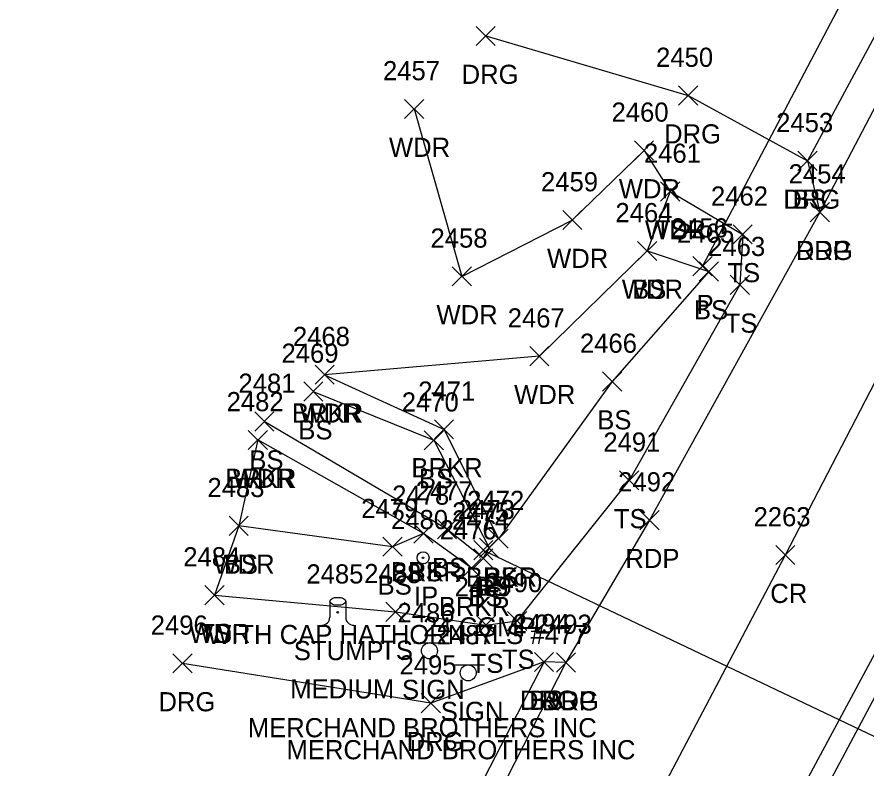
# Model space of a CAD drawing. Extents: x 1678863 to 1683592, y 407783 to 418211.
# Drawn here: x 1680682.6 to 1680771.2, y 415832.2 to 415910.6 of the extents above; entities that cross this region are included whole.
import ezdxf

# ---------------------------------------------------------------- set-up
doc = ezdxf.new("R2010")
doc.units = 0
for name, color, linetype in [('D_A', 7, 'Continuous'), ('D_C', 7, 'Continuous'), ('D_I', 7, 'Continuous'), ('D_TIC', 7, 'Continuous'), ('DCP', 7, 'Continuous'), ('L_A', 7, 'Continuous'), ('L_C', 7, 'Continuous'), ('L_I', 7, 'Continuous'), ('L_TIC', 7, 'Continuous'), ('LAWA', 7, 'Continuous'), ('LAWE', 7, 'Continuous'), ('LELB', 7, 'Continuous'), ('LTS', 7, 'Continuous'), ('M_A', 7, 'Continuous'), ('M_C', 7, 'Continuous'), ('M_I', 7, 'Continuous'), ('MPIR', 7, 'Continuous'), ('P_A', 7, 'Continuous'), ('P_I', 7, 'Continuous'), ('P_TIC', 7, 'Continuous'), ('PET', 7, 'Continuous'), ('PRC', 7, 'Continuous'), ('R_A', 7, 'Continuous'), ('R_I', 7, 'Continuous'), ('R_TIC', 7, 'Continuous'), ('RDG', 7, 'Continuous'), ('S_A', 7, 'Continuous'), ('S_C', 7, 'Continuous'), ('S_I', 7, 'Continuous'), ('SSGN', 7, 'Continuous')]:
    doc.layers.add(name, color=color, linetype=linetype)

msp = doc.modelspace()

# ---------------------------------------------------------------- linework, layer by layer
at = {"layer": 'D_TIC'}
for points in [[(1680753.113, 415883.555), (1680755.113, 415885.555)], [(1680755.113, 415883.555), (1680753.113, 415885.555)], [(1680730.24, 415853.905), (1680732.24, 415855.905)], [(1680732.24, 415853.905), (1680730.24, 415855.905)]]:
    msp.add_lwpolyline(points, dxfattribs=at)
at = {"layer": 'DCP'}
for points in [[(1680791.714, 415956.044), (1680754.113, 415884.555)], [(1680731.24, 415854.905), (1680778.542, 415832.381)]]:
    msp.add_lwpolyline(points, dxfattribs=at)
at = {"layer": 'L_TIC'}
for points in [[(1680723.031, 415899.963), (1680725.031, 415901.963)], [(1680725.031, 415899.963), (1680723.031, 415901.963)], [(1680747.009, 415895.638), (1680749.009, 415897.638)], [(1680749.009, 415895.638), (1680747.009, 415897.638)], [(1680764.05, 415894.549), (1680766.05, 415896.549)], [(1680766.05, 415894.549), (1680764.05, 415896.549)], [(1680749.733, 415891.351), (1680751.733, 415893.351)], [(1680751.733, 415891.351), (1680749.733, 415893.351)], [(1680749.733, 415891.351), (1680751.733, 415893.351)], [(1680751.733, 415891.351), (1680749.733, 415893.351)], [(1680739.525, 415888.37), (1680741.525, 415890.37)], [(1680741.525, 415888.37), (1680739.525, 415890.37)], [(1680757.295, 415886.879), (1680759.295, 415888.879)], [(1680759.295, 415886.879), (1680757.295, 415888.879)], [(1680747.326, 415885.148), (1680749.326, 415887.148)], [(1680749.326, 415885.148), (1680747.326, 415887.148)], [(1680747.326, 415885.148), (1680749.326, 415887.148)], [(1680749.326, 415885.148), (1680747.326, 415887.148)], [(1680753.77, 415883.005), (1680755.77, 415885.005)], [(1680755.77, 415883.005), (1680753.77, 415885.005)], [(1680727.991, 415882.49), (1680729.991, 415884.49)], [(1680729.991, 415882.49), (1680727.991, 415884.49)], [(1680757.005, 415881.614), (1680759.005, 415883.614)], [(1680759.005, 415881.614), (1680757.005, 415883.614)], [(1680736.089, 415874.155), (1680738.089, 415876.155)], [(1680738.089, 415874.155), (1680736.089, 415876.155)], [(1680713.682, 415872.222), (1680715.682, 415874.222)], [(1680715.682, 415872.222), (1680713.682, 415874.222)], [(1680713.682, 415872.222), (1680715.682, 415874.222)], [(1680715.682, 415872.222), (1680713.682, 415874.222)], [(1680743.681, 415871.517), (1680745.681, 415873.517)], [(1680745.681, 415871.517), (1680743.681, 415873.517)], [(1680712.5, 415870.475), (1680714.5, 415872.475)], [(1680714.5, 415870.475), (1680712.5, 415872.475)], [(1680707.388, 415867.34), (1680709.388, 415869.34)], [(1680709.388, 415867.34), (1680707.388, 415869.34)], [(1680726.143, 415866.522), (1680728.143, 415868.522)], [(1680728.143, 415866.522), (1680726.143, 415868.522)], [(1680706.72, 415865.418), (1680708.72, 415867.418)], [(1680708.72, 415865.418), (1680706.72, 415867.418)], [(1680706.72, 415865.418), (1680708.72, 415867.418)], [(1680708.72, 415865.418), (1680706.72, 415867.418)], [(1680725.074, 415865.382), (1680727.074, 415867.382)], [(1680727.074, 415865.382), (1680725.074, 415867.382)], [(1680745.453, 415861.2), (1680747.453, 415863.2)], [(1680747.453, 415861.2), (1680745.453, 415863.2)], [(1680745.453, 415861.2), (1680747.453, 415863.2)], [(1680747.453, 415861.2), (1680745.453, 415863.2)], [(1680704.719, 415856.451), (1680706.719, 415858.451)], [(1680706.719, 415856.451), (1680704.719, 415858.451)], [(1680704.719, 415856.451), (1680706.719, 415858.451)], [(1680706.719, 415856.451), (1680704.719, 415858.451)], [(1680723.992, 415855.66), (1680725.992, 415857.66)], [(1680725.992, 415855.66), (1680723.992, 415857.66)], [(1680723.992, 415855.66), (1680725.992, 415857.66)], [(1680725.992, 415855.66), (1680723.992, 415857.66)], [(1680726.448, 415856.11), (1680728.448, 415858.11)], [(1680728.448, 415856.11), (1680726.448, 415858.11)], [(1680731.819, 415855.11), (1680733.819, 415857.11)], [(1680733.819, 415855.11), (1680731.819, 415857.11)], [(1680731.819, 415855.11), (1680733.819, 415857.11)], [(1680733.819, 415855.11), (1680731.819, 415857.11)], [(1680720.77, 415854.27), (1680722.77, 415856.27)], [(1680722.77, 415854.27), (1680720.77, 415856.27)], [(1680730.834, 415854.152), (1680732.834, 415856.152)], [(1680732.834, 415854.152), (1680730.834, 415856.152)], [(1680730.24, 415853.066), (1680732.24, 415855.066)], [(1680732.24, 415853.066), (1680730.24, 415855.066)], [(1680729.001, 415852.039), (1680731.001, 415854.039)], [(1680731.001, 415852.039), (1680729.001, 415854.039)], [(1680702.197, 415849.218), (1680704.197, 415851.218)], [(1680704.197, 415849.218), (1680702.197, 415851.218)], [(1680702.197, 415849.218), (1680704.197, 415851.218)], [(1680704.197, 415849.218), (1680702.197, 415851.218)], [(1680721.072, 415847.471), (1680723.072, 415849.471)], [(1680723.072, 415847.471), (1680721.072, 415849.471)], [(1680730.515, 415846.099), (1680732.515, 415848.099)], [(1680732.515, 415846.099), (1680730.515, 415848.099)], [(1680733.776, 415846.526), (1680735.776, 415848.526)], [(1680735.776, 415846.526), (1680733.776, 415848.526)], [(1680736.574, 415842.245), (1680738.574, 415844.245)], [(1680738.574, 415842.245), (1680736.574, 415844.245)]]:
    msp.add_lwpolyline(points, dxfattribs=at)
at = {"layer": 'LAWA'}
for points in [[(1680724.031, 415900.963), (1680728.991, 415883.49), (1680740.525, 415889.37), (1680748.009, 415896.638), (1680750.733, 415892.351), (1680748.326, 415886.148), (1680737.089, 415875.155), (1680714.682, 415873.222)], [(1680707.72, 415866.418), (1680705.719, 415857.451), (1680703.197, 415850.218)]]:
    msp.add_lwpolyline(points, dxfattribs=at)
at = {"layer": 'LAWE'}
for points in [[(1680714.682, 415873.222), (1680727.143, 415867.522), (1680732.819, 415856.11)], [(1680730.001, 415853.039), (1680724.992, 415856.66), (1680707.72, 415866.418)]]:
    msp.add_lwpolyline(points, dxfattribs=at)
at = {"layer": 'LELB'}
for points in [[(1681038.028, 416377.841), (1681018.749, 416331.614), (1681001.828, 416290.791), (1680984.436, 416253.744), (1680966.98, 416214.938), (1680950.182, 416176.933), (1680939.74, 416156.545), (1680931.743, 416141.556), (1680922.876, 416125.66), (1680904.836, 416089.792), (1680882.52, 416047.723), (1680856.468, 415999.192), (1680833.953, 415957.085), (1680817.582, 415925.775), (1680807.173, 415890.215), (1680788.233, 415868.015), (1680776.062, 415847.053), (1680760.46, 415817.804), (1680755.706, 415808.248), (1680735.62, 415773.097), (1680716.449, 415735.153), (1680696.338, 415699.121)], [(1680786.02, 415934.537), (1680765.05, 415895.549)], [(1680750.733, 415892.351), (1680758.295, 415887.879), (1680758.005, 415882.614), (1680746.453, 415862.2)], [(1680748.326, 415886.148), (1680754.77, 415884.005), (1680744.681, 415872.517), (1680732.819, 415856.11)], [(1680713.5, 415871.475), (1680726.074, 415866.382), (1680731.834, 415855.152), (1680731.24, 415854.066), (1680727.448, 415857.11), (1680708.388, 415868.34)], [(1680703.197, 415850.218), (1680722.072, 415848.471), (1680731.515, 415847.099), (1680734.776, 415847.526), (1680746.453, 415862.2)], [(1680724.992, 415856.66), (1680721.77, 415855.27), (1680705.719, 415857.451)], [(1680737.574, 415843.245), (1680719.476, 415808.116), (1680702.88, 415774.59), (1680685.973, 415744.851), (1680671.04, 415719.603), (1680644.985, 415731.269)]]:
    msp.add_lwpolyline(points, dxfattribs=at)
at = {"layer": 'LTS'}
for p, q in [((1680715.214, 415849.571), (1680715.214, 415847.904)), ((1680716.881, 415849.404), (1680716.881, 415849.571)), ((1680716.881, 415849.571), (1680716.881, 415847.904)), ((1680716.048, 415848.429), (1680716.048, 415848.429)), ((1680716.048, 415848.429), (1680716.048, 415848.429)), ((1680716.048, 415848.404), (1680716.048, 415848.404))]:
    msp.add_line(p, q, dxfattribs=at)
msp.add_circle((1680716.048, 415848.429), 0.0833, dxfattribs=at)
for centre, start, end in [((1680714.381, 415847.904), 270, 360), ((1680717.714, 415847.904), 180, 270)]:
    msp.add_arc(centre, 0.833, start, end, dxfattribs=at)
msp.add_ellipse((1680716.048, 415849.571), major_axis=(-0.833, 0), ratio=0.5, dxfattribs=at)
at = {"layer": 'MPIR'}
for radius in [0.625, 0.0833]:
    msp.add_circle((1680724.957, 415854.11), radius, dxfattribs=at)
at = {"layer": 'P_TIC'}
for points in [[(1680765.351, 415889.197), (1680767.351, 415891.197)], [(1680767.351, 415889.197), (1680765.351, 415891.197)], [(1680747.569, 415857.048), (1680749.569, 415859.048)], [(1680749.569, 415857.048), (1680747.569, 415859.048)], [(1680761.737, 415853.402), (1680763.737, 415855.402)], [(1680763.737, 415853.402), (1680761.737, 415855.402)], [(1680738.86, 415842.183), (1680740.86, 415844.183)], [(1680740.86, 415842.183), (1680738.86, 415844.183)]]:
    msp.add_lwpolyline(points, dxfattribs=at)
at = {"layer": 'PET'}
for points in [[(1681035.735, 416378.532), (1681017.062, 416332.678), (1680999.27, 416291.416), (1680982.689, 416254.142), (1680964.824, 416215.737), (1680947.348, 416177.779), (1680937.484, 416157.885), (1680921.556, 416126.429), (1680903.284, 416091.068), (1680880.843, 416048.454), (1680855.061, 415999.873), (1680831.971, 415957.257), (1680815.388, 415926.606), (1680795.99, 415889.859), (1680774.337, 415848.34), (1680753.452, 415809.453), (1680734.449, 415773.685), (1680714.618, 415736.113), (1680695.558, 415699.429)], [(1680996.009, 416353.708), (1680982.81, 416321.51), (1680971.476, 416295.92), (1680952.699, 416253.887), (1680926.82, 416197.74), (1680911.806, 416166.238), (1680904.741, 416153.708), (1680897.853, 416138.556), (1680882.543, 416108.428), (1680868.495, 416082.164), (1680848.805, 416046.269), (1680837.325, 416025.635), (1680820.87, 415993.998), (1680802.929, 415960.8), (1680794.927, 415945.376), (1680788.346, 415932.196), (1680766.351, 415890.197), (1680748.569, 415858.048), (1680739.86, 415843.183), (1680719.499, 415803.289), (1680704.335, 415773.881), (1680688.05, 415743.551), (1680674.8, 415719.505), (1680654.864, 415682.787)]]:
    msp.add_lwpolyline(points, dxfattribs=at)
at = {"layer": 'PRC'}
msp.add_lwpolyline([(1681023.421, 416383.548), (1681004.955, 416337.973), (1680986.609, 416296.092), (1680970.955, 416259.77), (1680953.86, 416221.87), (1680935.465, 416183), (1680925.479, 416164.551), (1680910.269, 416132.659), (1680891.395, 416096.45), (1680869.682, 416055.771), (1680842.557, 416004.51), (1680820.257, 415963.673), (1680803.622, 415931.186), (1680784.301, 415896.018), (1680762.737, 415854.402), (1680741.722, 415814.49), (1680722.602, 415778.992), (1680702.407, 415740.813), (1680684.221, 415706.228), (1680664.503, 415668.421)], dxfattribs=at)
at = {"layer": 'R_TIC'}
for points in [[(1680730.487, 415907.582), (1680732.487, 415909.582)], [(1680732.487, 415907.582), (1680730.487, 415909.582)], [(1680751.607, 415901.363), (1680753.607, 415903.363)], [(1680753.607, 415901.363), (1680751.607, 415903.363)], [(1680764.05, 415894.549), (1680766.05, 415896.549)], [(1680766.05, 415894.549), (1680764.05, 415896.549)], [(1680765.351, 415889.197), (1680767.351, 415891.197)], [(1680767.351, 415889.197), (1680765.351, 415891.197)], [(1680736.574, 415842.245), (1680738.574, 415844.245)], [(1680738.574, 415842.245), (1680736.574, 415844.245)], [(1680698.856, 415842.094), (1680700.856, 415844.094)], [(1680700.856, 415842.094), (1680698.856, 415844.094)], [(1680738.86, 415842.183), (1680740.86, 415844.183)], [(1680740.86, 415842.183), (1680738.86, 415844.183)], [(1680724.758, 415837.936), (1680726.758, 415839.936)], [(1680726.758, 415837.936), (1680724.758, 415839.936)]]:
    msp.add_lwpolyline(points, dxfattribs=at)
at = {"layer": 'RDG'}
for points in [[(1680731.487, 415908.582), (1680752.607, 415902.363), (1680765.05, 415895.549), (1680766.351, 415890.197)], [(1680739.86, 415843.183), (1680737.574, 415843.245), (1680725.758, 415838.936), (1680699.856, 415843.094)]]:
    msp.add_lwpolyline(points, dxfattribs=at)
at = {"layer": 'SSGN'}
for p, q in [((1680723.975, 415845.234), (1680727.309, 415845.234)), ((1680725.622, 415844.401), (1680725.622, 415844.401)), ((1680728.014, 415842.939), (1680731.347, 415842.939)), ((1680729.66, 415842.106), (1680729.66, 415842.106))]:
    msp.add_line(p, q, dxfattribs=at)
for centre in [(1680725.622, 415844.401), (1680729.66, 415842.106)]:
    msp.add_circle(centre, 0.833, dxfattribs=at)

# ---------------------------------------------------------------- texts
at = {"layer": 'D_A'}
for p in [(1680753.491, 415879.555), (1680730.618, 415849.905)]:
    msp.add_text('P', height=2, dxfattribs=at).set_placement(p)
at = {"layer": 'D_C'}
msp.add_text('24 CGMP', height=2, dxfattribs=at).set_placement((1680724.964, 415845.905))
at = {"layer": 'D_I'}
for s, p in [('2456', (1680750.798, 415887.555)), ('2475', (1680727.98, 415857.905))]:
    msp.add_text(s, height=2, dxfattribs=at).set_placement(p)
at = {"layer": 'L_A'}
for s, p in [('WDR', (1680721.393, 415895.963)), ('WDR', (1680745.372, 415891.638)), ('BS', (1680763.491, 415890.549)), ('TS', (1680749.142, 415887.351)), ('WDR', (1680748.095, 415887.351)), ('WDR', (1680737.887, 415884.37)), ('TS', (1680756.704, 415882.879)), ('BS', (1680746.767, 415881.148)), ('WDR', (1680745.688, 415881.148)), ('BS', (1680753.211, 415879.005)), ('WDR', (1680726.353, 415878.49)), ('TS', (1680756.415, 415877.614)), ('WDR', (1680734.451, 415870.155)), ('BRKR', (1680711.272, 415868.222)), ('WDR', (1680712.044, 415868.222)), ('BS', (1680743.122, 415867.517)), ('BS', (1680711.941, 415866.475)), ('BS', (1680706.829, 415863.34)), ('BRKR', (1680723.734, 415862.522)), ('BRKR', (1680704.31, 415861.418)), ('WDR', (1680705.082, 415861.418)), ('BS', (1680724.515, 415861.382)), ('TS', (1680744.863, 415857.2)), ('TS', (1680744.863, 415857.2)), ('WDR', (1680703.081, 415852.451)), ('BS', (1680704.16, 415852.451)), ('BS', (1680725.889, 415852.11)), ('BRKR', (1680721.583, 415851.66)), ('BS', (1680723.433, 415851.66)), ('BRKR', (1680729.409, 415851.11)), ('BS', (1680731.26, 415851.11)), ('BS', (1680720.211, 415850.27)), ('BS', (1680730.275, 415850.152)), ('BS', (1680729.681, 415849.066)), ('BRKR', (1680726.592, 415848.039)), ('WDR', (1680700.56, 415845.218)), ('TS', (1680701.607, 415845.218)), ('STUMP', (1680711.468, 415843.431)), ('TS', (1680720.481, 415843.471)), ('TS', (1680733.185, 415842.526)), ('TS', (1680729.924, 415842.099)), ('BS', (1680736.015, 415838.245))]:
    msp.add_text(s, height=2, dxfattribs=at).set_placement(p)
at = {"layer": 'L_C'}
msp.add_text('MEDIUM', height=2, dxfattribs=at).set_placement((1680711.098, 415839.431))
at = {"layer": 'L_I'}
for s, p in [('2457', (1680720.771, 415903.963)), ('2460', (1680744.616, 415899.638)), ('2453', (1680761.79, 415898.549)), ('2461', (1680747.993, 415895.351)), ('2461', (1680747.993, 415895.351)), ('2459', (1680737.257, 415892.37)), ('2462', (1680754.988, 415890.879)), ('2464', (1680745.019, 415889.148)), ('2464', (1680745.019, 415889.148)), ('2458', (1680725.731, 415886.49)), ('2465', (1680751.463, 415887.005)), ('2463', (1680754.698, 415885.614)), ('2467', (1680733.782, 415878.155)), ('2468', (1680711.375, 415876.222)), ('2468', (1680711.375, 415876.222)), ('2466', (1680741.319, 415875.517)), ('2469', (1680710.185, 415874.475)), ('2481', (1680705.695, 415871.34)), ('2471', (1680724.45, 415870.522)), ('2482', (1680704.46, 415869.418)), ('2482', (1680704.46, 415869.418)), ('2470', (1680722.728, 415869.382)), ('2491', (1680743.76, 415865.2)), ('2491', (1680743.76, 415865.2)), ('2483', (1680702.459, 415860.451)), ('2483', (1680702.459, 415860.451)), ('2477', (1680724.188, 415860.11)), ('2478', (1680721.733, 415859.66)), ('2478', (1680721.733, 415859.66)), ('2472', (1680729.559, 415859.11)), ('2472', (1680729.559, 415859.11)), ('2479', (1680718.502, 415858.27)), ('2473', (1680728.574, 415858.152)), ('2474', (1680727.98, 415857.066)), ('2476', (1680726.686, 415856.039)), ('2484', (1680699.937, 415853.218)), ('2484', (1680699.937, 415853.218)), ('2485', (1680712.783, 415851.431)), ('2488', (1680718.812, 415851.471)), ('2490', (1680731.429, 415850.526)), ('2489', (1680728.247, 415850.099)), ('2494', (1680734.314, 415846.245))]:
    msp.add_text(s, height=2, dxfattribs=at).set_placement(p)
at = {"layer": 'M_A'}
msp.add_text('IP', height=2, dxfattribs=at).set_placement((1680724.004, 415849.11))
at = {"layer": 'M_C'}
msp.add_text('WITH CAP HATHORN RLS #477', height=2, dxfattribs=at).set_placement((1680702.422, 415845.11))
at = {"layer": 'M_I'}
msp.add_text('2480', height=2, dxfattribs=at).set_placement((1680721.611, 415857.11))
at = {"layer": 'P_A'}
for s, p in [('RDP', (1680763.839, 415885.197)), ('RDP', (1680746.057, 415853.048)), ('CR', (1680761.17, 415849.402)), ('RDP', (1680737.349, 415838.183))]:
    msp.add_text(s, height=2, dxfattribs=at).set_placement(p)
at = {"layer": 'P_I'}
for s, p in [('2454', (1680763.091, 415893.197)), ('2492', (1680745.309, 415861.048)), ('2263', (1680759.43, 415857.402)), ('2493', (1680736.601, 415846.183))]:
    msp.add_text(s, height=2, dxfattribs=at).set_placement(p)
at = {"layer": 'R_A'}
for p in [(1680728.975, 415903.582), (1680750.095, 415897.363), (1680762.538, 415890.549), (1680763.839, 415885.197), (1680697.344, 415838.094), (1680735.062, 415838.245), (1680737.349, 415838.183), (1680723.246, 415833.936)]:
    msp.add_text('DRG', height=2, dxfattribs=at).set_placement(p)
at = {"layer": 'R_I'}
for s, p in [('2450', (1680749.261, 415905.363)), ('2453', (1680761.79, 415898.549)), ('2454', (1680763.091, 415893.197)), ('2496', (1680696.541, 415846.094)), ('2494', (1680734.314, 415846.245)), ('2493', (1680736.601, 415846.183)), ('2495', (1680722.498, 415841.936))]:
    msp.add_text(s, height=2, dxfattribs=at).set_placement(p)
at = {"layer": 'S_A'}
for p in [(1680722.76, 415839.381), (1680726.798, 415837.085)]:
    msp.add_text('SIGN', height=2, dxfattribs=at).set_placement(p)
at = {"layer": 'S_C'}
for p in [(1680706.666, 415835.381), (1680710.704, 415833.085)]:
    msp.add_text('MERCHAND BROTHERS INC', height=2, dxfattribs=at).set_placement(p)
at = {"layer": 'S_I'}
for s, p in [('2486', (1680722.288, 415847.381)), ('2487', (1680726.381, 415845.085))]:
    msp.add_text(s, height=2, dxfattribs=at).set_placement(p)

doc.saveas('drawing.dxf')
